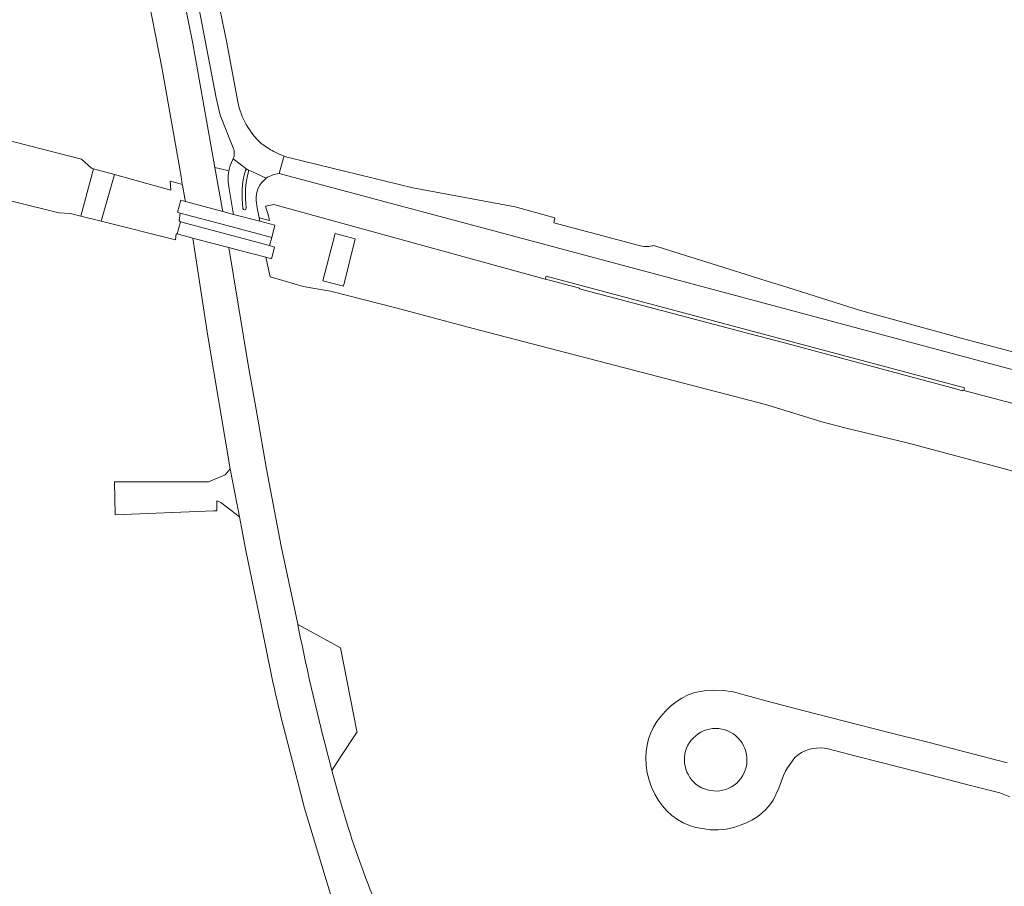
# Model space of a CAD drawing. Header units: metres. Extents: x 166325 to 190320, y 381923 to 404576.
# Tile 966 of 1056: x 181797 to 181979, y 385452 to 385612. Entities that reach past the tile are written whole.
import ezdxf

# ---------------------------------------------------------------- set-up
doc = ezdxf.new("R2010")
doc.units = ezdxf.units.M
for name, color, linetype, lineweight in [('B-WE-VH-VERHARDING_ASFALT-GV', 8, 'Continuous', 18), ('B-WE-VH-VERHARDING_BETONSTRAATSTEEN-GV', 8, 'Continuous', 18), ('B-WE-VH-VERHARDING_GESLOTEN-GV', 8, 'Continuous', 18), ('B-WE-VH-VERHARDING_HALFVERHARDING-GV', 8, 'Continuous', 18)]:
    doc.layers.add(name, color=color, linetype=linetype, lineweight=lineweight)

msp = doc.modelspace()

# ---------------------------------------------------------------- linework, layer by layer
at = {"layer": 'B-WE-VH-VERHARDING_ASFALT-GV', "flags": 128}
for points in [[(181825.606, 385623.644), (181825.123, 385625.757), (181823.428, 385633.164), (181821.745, 385640.52), (181818.33, 385653.407), (181816.1, 385660.832), (181813.945, 385660.314), (181809.823, 385659.325), (181811.238, 385654.502), (181813.271, 385647.57), (181817.008, 385632.665), (181819.968, 385619.193), (181823.11, 385603.1), (181826.615, 385583.238), (181826.855, 385581.765), (181826.884, 385581.605), (181827.323, 385579.162), (181827.426, 385578.591), (181834.338, 385576.754), (181834.229, 385577.367), (181832.89, 385584.897), (181828.811, 385607.833)], [(181825.606, 385623.644), (181825.123, 385625.757), (181823.428, 385633.164), (181821.745, 385640.52), (181818.33, 385653.407), (181816.1, 385660.832), (181813.945, 385660.314), (181809.823, 385659.325), (181811.238, 385654.502), (181813.271, 385647.57), (181817.008, 385632.665), (181819.968, 385619.193), (181823.11, 385603.1), (181826.615, 385583.238), (181826.855, 385581.765), (181826.884, 385581.605), (181827.323, 385579.162), (181827.426, 385578.591), (181834.338, 385576.754), (181834.229, 385577.367), (181832.89, 385584.897), (181828.811, 385607.833)], [(181825.606, 385623.644), (181825.123, 385625.757), (181823.428, 385633.164), (181821.745, 385640.52), (181818.33, 385653.407), (181816.1, 385660.832), (181813.945, 385660.314), (181809.823, 385659.325), (181811.238, 385654.502), (181813.271, 385647.57), (181817.008, 385632.665), (181819.968, 385619.193), (181823.11, 385603.1), (181826.615, 385583.238), (181826.855, 385581.765), (181826.884, 385581.605), (181827.323, 385579.162), (181827.426, 385578.591), (181834.338, 385576.754), (181834.229, 385577.367), (181832.89, 385584.897), (181828.811, 385607.833)], [(181925.036, 385469.585), (181924.468, 385469.655), (181923.909, 385469.781), (181923.366, 385469.962), (181922.843, 385470.195), (181922.346, 385470.479), (181921.88, 385470.81), (181921.448, 385471.186), (181921.056, 385471.603), (181920.707, 385472.056), (181920.404, 385472.542), (181920.15, 385473.055), (181919.949, 385473.591), (181919.801, 385474.144), (181919.709, 385474.709), (181919.673, 385475.28), (181919.694, 385475.852), (181919.771, 385476.419), (181919.903, 385476.976), (181920.09, 385477.517), (181920.33, 385478.036), (181920.62, 385478.53), (181920.956, 385478.993), (181921.338, 385479.42), (181921.759, 385479.807), (181922.216, 385480.151), (181922.706, 385480.448), (181923.222, 385480.695), (181923.76, 385480.89), (181924.315, 385481.031), (181924.881, 385481.116), (181925.452, 385481.146), (181926.031, 385481.115), (181926.605, 385481.027), (181927.166, 385480.882), (181927.71, 385480.682), (181928.232, 385480.429), (181928.725, 385480.124), (181929.186, 385479.772), (181929.61, 385479.376), (181929.991, 385478.939), (181930.327, 385478.467), (181930.614, 385477.963), (181930.85, 385477.433), (181931.031, 385476.882), (181931.157, 385476.316), (181931.225, 385475.74), (181931.236, 385475.16), (181931.188, 385474.582), (181931.083, 385474.012), (181930.922, 385473.455), (181930.705, 385472.917), (181930.436, 385472.403), (181930.118, 385471.919), (181929.752, 385471.469), (181929.343, 385471.057), (181928.895, 385470.689), (181928.413, 385470.367), (181927.901, 385470.095), (181927.364, 385469.875), (181926.808, 385469.71), (181926.239, 385469.602), (181925.661, 385469.551)], [(181925.036, 385469.585), (181924.468, 385469.655), (181923.909, 385469.781), (181923.366, 385469.962), (181922.843, 385470.195), (181922.346, 385470.479), (181921.88, 385470.81), (181921.448, 385471.186), (181921.056, 385471.603), (181920.707, 385472.056), (181920.404, 385472.542), (181920.15, 385473.055), (181919.949, 385473.591), (181919.801, 385474.144), (181919.709, 385474.709), (181919.673, 385475.28), (181919.694, 385475.852), (181919.771, 385476.419), (181919.903, 385476.976), (181920.09, 385477.517), (181920.33, 385478.036), (181920.62, 385478.53), (181920.956, 385478.993), (181921.338, 385479.42), (181921.759, 385479.807), (181922.216, 385480.151), (181922.706, 385480.448), (181923.222, 385480.695), (181923.76, 385480.89), (181924.315, 385481.031), (181924.881, 385481.116), (181925.452, 385481.146), (181926.031, 385481.115), (181926.605, 385481.027), (181927.166, 385480.882), (181927.71, 385480.682), (181928.232, 385480.429), (181928.725, 385480.124), (181929.186, 385479.772), (181929.61, 385479.376), (181929.991, 385478.939), (181930.327, 385478.467), (181930.614, 385477.963), (181930.85, 385477.433), (181931.031, 385476.882), (181931.157, 385476.316), (181931.225, 385475.74), (181931.236, 385475.16), (181931.188, 385474.582), (181931.083, 385474.012), (181930.922, 385473.455), (181930.705, 385472.917), (181930.436, 385472.403), (181930.118, 385471.919), (181929.752, 385471.469), (181929.343, 385471.057), (181928.895, 385470.689), (181928.413, 385470.367), (181927.901, 385470.095), (181927.364, 385469.875), (181926.808, 385469.71), (181926.239, 385469.602), (181925.661, 385469.551)], [(181925.036, 385469.585), (181924.468, 385469.655), (181923.909, 385469.781), (181923.366, 385469.962), (181922.843, 385470.195), (181922.346, 385470.479), (181921.88, 385470.81), (181921.448, 385471.186), (181921.056, 385471.603), (181920.707, 385472.056), (181920.404, 385472.542), (181920.15, 385473.055), (181919.949, 385473.591), (181919.801, 385474.144), (181919.709, 385474.709), (181919.673, 385475.28), (181919.694, 385475.852), (181919.771, 385476.419), (181919.903, 385476.976), (181920.09, 385477.517), (181920.33, 385478.036), (181920.62, 385478.53), (181920.956, 385478.993), (181921.338, 385479.42), (181921.759, 385479.807), (181922.216, 385480.151), (181922.706, 385480.448), (181923.222, 385480.695), (181923.76, 385480.89), (181924.315, 385481.031), (181924.881, 385481.116), (181925.452, 385481.146), (181926.031, 385481.115), (181926.605, 385481.027), (181927.166, 385480.882), (181927.71, 385480.682), (181928.232, 385480.429), (181928.725, 385480.124), (181929.186, 385479.772), (181929.61, 385479.376), (181929.991, 385478.939), (181930.327, 385478.467), (181930.614, 385477.963), (181930.85, 385477.433), (181931.031, 385476.882), (181931.157, 385476.316), (181931.225, 385475.74), (181931.236, 385475.16), (181931.188, 385474.582), (181931.083, 385474.012), (181930.922, 385473.455), (181930.705, 385472.917), (181930.436, 385472.403), (181930.118, 385471.919), (181929.752, 385471.469), (181929.343, 385471.057), (181928.895, 385470.689), (181928.413, 385470.367), (181927.901, 385470.095), (181927.364, 385469.875), (181926.808, 385469.71), (181926.239, 385469.602), (181925.661, 385469.551)]]:
    msp.add_lwpolyline(points, close=True, dxfattribs=at)
for points in [[(181848.671, 385498.117), (181848.427, 385499.328), (181848.217, 385500.383), (181848.186, 385500.54), (181848.151, 385500.72), (181845.116, 385514.875), (181842.434, 385529.102), (181840.653, 385539.486), (181839.02, 385548.408), (181835.443, 385570.092), (181831.849, 385571.036), (181828.796, 385571.838), (181829.26, 385568.966), (181831.562, 385553.723), (181835.73, 385529.192), (181837.4, 385520.285), (181838.623, 385514.074), (181841.483, 385500.089)], [(181848.671, 385498.117), (181848.427, 385499.328), (181848.217, 385500.383), (181848.186, 385500.54), (181848.151, 385500.72), (181845.116, 385514.875), (181842.434, 385529.102), (181840.653, 385539.486), (181839.02, 385548.408), (181835.443, 385570.092), (181831.849, 385571.036), (181828.796, 385571.838), (181829.26, 385568.966), (181831.562, 385553.723), (181835.73, 385529.192), (181837.4, 385520.285), (181838.623, 385514.074), (181841.483, 385500.089)], [(181848.671, 385498.117), (181848.427, 385499.328), (181848.217, 385500.383), (181848.186, 385500.54), (181848.151, 385500.72), (181845.116, 385514.875), (181842.434, 385529.102), (181840.653, 385539.486), (181839.02, 385548.408), (181835.443, 385570.092), (181831.849, 385571.036), (181828.796, 385571.838), (181829.26, 385568.966), (181831.562, 385553.723), (181835.73, 385529.192), (181837.4, 385520.285), (181838.623, 385514.074), (181841.483, 385500.089)], [(181841.483, 385500.089), (181843.421, 385490.611)], [(181841.483, 385500.089), (181843.421, 385490.611)], [(181841.483, 385500.089), (181843.421, 385490.611)], [(181979.352, 385474.795), (181972.957, 385476.467), (181965.17, 385478.474), (181957.481, 385480.413), (181949.254, 385482.523), (181941.565, 385484.485), (181934.991, 385486.184), (181928.668, 385487.907), (181926.907, 385488.175), (181925.128, 385488.248), (181923.352, 385488.126), (181921.599, 385487.81), (181920.386, 385487.341), (181919.225, 385486.754), (181918.128, 385486.056), (181917.105, 385485.252), (181916.167, 385484.352), (181915.322, 385483.363), (181914.6, 385482.418), (181913.978, 385481.404), (181913.463, 385480.332), (181913.06, 385479.214), (181912.772, 385478.06), (181912.604, 385476.882), (181912.557, 385475.694), (181912.612, 385474.306), (181912.805, 385472.932), (181913.135, 385471.583), (181913.597, 385470.274), (181914.189, 385469.017), (181914.902, 385467.826), (181915.627, 385466.815), (181916.458, 385465.888), (181917.383, 385465.057), (181918.394, 385464.331), (181919.477, 385463.718), (181920.62, 385463.226), (181921.809, 385462.861), (181923.031, 385462.627), (181924.47, 385462.429), (181925.923, 385462.401), (181927.368, 385462.543), (181928.788, 385462.853), (181930.161, 385463.326), (181931.186, 385463.696), (181932.167, 385464.171), (181933.093, 385464.745), (181933.953, 385465.413), (181934.74, 385466.167), (181935.444, 385466.999), (181936.057, 385467.9), (181937.159, 385470.115), (181937.991, 385472.444), (181938.368, 385473.238), (181938.727, 385473.844), (181939.64, 385475.136), (181940.115, 385475.764), (181940.712, 385476.299), (181941.325, 385476.687), (181941.976, 385477.006), (181942.657, 385477.254), (181943.361, 385477.428), (181944.079, 385477.525), (181944.804, 385477.544), (181945.526, 385477.486), (181946.238, 385477.35), (181951.659, 385475.974), (181959.412, 385473.99), (181967.169, 385472.023), (181972.563, 385470.592), (181977.977, 385469.235), (181979.869, 385468.515)], [(181979.352, 385474.795), (181972.957, 385476.467), (181965.17, 385478.474), (181957.481, 385480.413), (181949.254, 385482.523), (181941.565, 385484.485), (181934.991, 385486.184), (181928.668, 385487.907), (181926.907, 385488.175), (181925.128, 385488.248), (181923.352, 385488.126), (181921.599, 385487.81), (181920.386, 385487.341), (181919.225, 385486.754), (181918.128, 385486.056), (181917.105, 385485.252), (181916.167, 385484.352), (181915.322, 385483.363), (181914.6, 385482.418), (181913.978, 385481.404), (181913.463, 385480.332), (181913.06, 385479.214), (181912.772, 385478.06), (181912.604, 385476.882), (181912.557, 385475.694), (181912.612, 385474.306), (181912.805, 385472.932), (181913.135, 385471.583), (181913.597, 385470.274), (181914.189, 385469.017), (181914.902, 385467.826), (181915.627, 385466.815), (181916.458, 385465.888), (181917.383, 385465.057), (181918.394, 385464.331), (181919.477, 385463.718), (181920.62, 385463.226), (181921.809, 385462.861), (181923.031, 385462.627), (181924.47, 385462.429), (181925.923, 385462.401), (181927.368, 385462.543), (181928.788, 385462.853), (181930.161, 385463.326), (181931.186, 385463.696), (181932.167, 385464.171), (181933.093, 385464.745), (181933.953, 385465.413), (181934.74, 385466.167), (181935.444, 385466.999), (181936.057, 385467.9), (181937.159, 385470.115), (181937.991, 385472.444), (181938.368, 385473.238), (181938.727, 385473.844), (181939.64, 385475.136), (181940.115, 385475.764), (181940.712, 385476.299), (181941.325, 385476.687), (181941.976, 385477.006), (181942.657, 385477.254), (181943.361, 385477.428), (181944.079, 385477.525), (181944.804, 385477.544), (181945.526, 385477.486), (181946.238, 385477.35), (181951.659, 385475.974), (181959.412, 385473.99), (181967.169, 385472.023), (181972.563, 385470.592), (181977.977, 385469.235), (181979.869, 385468.515)], [(181979.352, 385474.795), (181972.957, 385476.467), (181965.17, 385478.474), (181957.481, 385480.413), (181949.254, 385482.523), (181941.565, 385484.485), (181934.991, 385486.184), (181928.668, 385487.907), (181926.907, 385488.175), (181925.128, 385488.248), (181923.352, 385488.126), (181921.599, 385487.81), (181920.386, 385487.341), (181919.225, 385486.754), (181918.128, 385486.056), (181917.105, 385485.252), (181916.167, 385484.352), (181915.322, 385483.363), (181914.6, 385482.418), (181913.978, 385481.404), (181913.463, 385480.332), (181913.06, 385479.214), (181912.772, 385478.06), (181912.604, 385476.882), (181912.557, 385475.694), (181912.612, 385474.306), (181912.805, 385472.932), (181913.135, 385471.583), (181913.597, 385470.274), (181914.189, 385469.017), (181914.902, 385467.826), (181915.627, 385466.815), (181916.458, 385465.888), (181917.383, 385465.057), (181918.394, 385464.331), (181919.477, 385463.718), (181920.62, 385463.226), (181921.809, 385462.861), (181923.031, 385462.627), (181924.47, 385462.429), (181925.923, 385462.401), (181927.368, 385462.543), (181928.788, 385462.853), (181930.161, 385463.326), (181931.186, 385463.696), (181932.167, 385464.171), (181933.093, 385464.745), (181933.953, 385465.413), (181934.74, 385466.167), (181935.444, 385466.999), (181936.057, 385467.9), (181937.159, 385470.115), (181937.991, 385472.444), (181938.368, 385473.238), (181938.727, 385473.844), (181939.64, 385475.136), (181940.115, 385475.764), (181940.712, 385476.299), (181941.325, 385476.687), (181941.976, 385477.006), (181942.657, 385477.254), (181943.361, 385477.428), (181944.079, 385477.525), (181944.804, 385477.544), (181945.526, 385477.486), (181946.238, 385477.35), (181951.659, 385475.974), (181959.412, 385473.99), (181967.169, 385472.023), (181972.563, 385470.592), (181977.977, 385469.235), (181979.869, 385468.515)], [(181845.077, 385483.363), (181848.062, 385471.703), (181849.417, 385466.41), (181863.082, 385421.331), (181863.75, 385418.178)], [(181845.077, 385483.363), (181848.062, 385471.703), (181849.417, 385466.41), (181863.082, 385421.331), (181863.75, 385418.178)], [(181845.077, 385483.363), (181848.062, 385471.703), (181849.417, 385466.41), (181863.082, 385421.331), (181863.75, 385418.178)], [(181857.531, 385462.814), (181855.991, 385468.011), (181854.521, 385473.404)], [(181857.531, 385462.814), (181855.991, 385468.011), (181854.521, 385473.404)], [(181857.531, 385462.814), (181855.991, 385468.011), (181854.521, 385473.404)]]:
    msp.add_lwpolyline(points, dxfattribs=at)
at = {"layer": 'B-WE-VH-VERHARDING_ASFALT-GV'}
for points in [[(181854.521, 385473.404, -0.0157873), (181848.671, 385498.117)], [(181854.521, 385473.404, -0.0157873), (181848.671, 385498.117)], [(181854.521, 385473.404, -0.0157873), (181848.671, 385498.117)], [(181843.421, 385490.611, 0.0049601), (181845.077, 385483.363)], [(181843.421, 385490.611, 0.0049601), (181845.077, 385483.363)], [(181843.421, 385490.611, 0.0049601), (181845.077, 385483.363)], [(181863.709, 385446.189, -0.0239222), (181857.531, 385462.814)], [(181863.709, 385446.189, -0.0239222), (181857.531, 385462.814)], [(181863.709, 385446.189, -0.0239222), (181857.531, 385462.814)]]:
    msp.add_lwpolyline(points, format="xyb", dxfattribs=at)
at = {"layer": 'B-WE-VH-VERHARDING_BETONSTRAATSTEEN-GV', "flags": 128}
for points in [[(181837.119, 385597.016), (181835.069, 385607.924), (181832.063, 385622.666), (181829.45, 385634.395), (181826.496, 385646.439), (181825.05, 385652.948), (181824.863, 385655.145), (181825.033, 385657.057), (181825.313, 385658.797)], [(181837.119, 385597.016), (181835.069, 385607.924), (181832.063, 385622.666), (181829.45, 385634.395), (181826.496, 385646.439), (181825.05, 385652.948), (181824.863, 385655.145), (181825.033, 385657.057), (181825.313, 385658.797)], [(181837.119, 385597.016), (181835.069, 385607.924), (181832.063, 385622.666), (181829.45, 385634.395), (181826.496, 385646.439), (181825.05, 385652.948), (181824.863, 385655.145), (181825.033, 385657.057), (181825.313, 385658.797)], [(181821.323, 385652.249), (181822.953, 385644.98), (181825.101, 385636.336), (181826.134, 385631.89), (181827.002, 385628.155), (181827.438, 385626.278), (181830.238, 385612.889), (181833.086, 385597.77), (181833.863, 385594.57), (181836.267, 385588.518)], [(181821.323, 385652.249), (181822.953, 385644.98), (181825.101, 385636.336), (181826.134, 385631.89), (181827.002, 385628.155), (181827.438, 385626.278), (181830.238, 385612.889), (181833.086, 385597.77), (181833.863, 385594.57), (181836.267, 385588.518)], [(181821.323, 385652.249), (181822.953, 385644.98), (181825.101, 385636.336), (181826.134, 385631.89), (181827.002, 385628.155), (181827.438, 385626.278), (181830.238, 385612.889), (181833.086, 385597.77), (181833.863, 385594.57), (181836.267, 385588.518)], [(181841.609, 385589.214), (181841.428, 385589.354)], [(181841.609, 385589.214), (181841.428, 385589.354)], [(181841.609, 385589.214), (181841.428, 385589.354)], [(181844.731, 385583.763), (181845.589, 385586.699), (181845.678, 385587.005)], [(181844.731, 385583.763), (181845.589, 385586.699), (181845.678, 385587.005)], [(181836.211, 385586.362), (181835.699, 385585.246)], [(181836.211, 385586.362), (181835.699, 385585.246)], [(181836.211, 385586.362), (181835.699, 385585.246)], [(181836.272, 385586.506), (181838.83, 385584.542)], [(181836.272, 385586.506), (181838.83, 385584.542)], [(181838.83, 385584.542), (181836.272, 385586.506)], [(181836.272, 385586.506), (181838.83, 385584.542)], [(181838.83, 385584.542), (181836.272, 385586.506)], [(181835.439, 385584.246), (181833.89, 385584.642), (181832.89, 385584.897), (181834.229, 385577.367), (181834.338, 385576.754), (181836.324, 385576.226), (181836.217, 385576.85), (181835.519, 385580.936)], [(181835.439, 385584.246), (181833.89, 385584.642), (181832.89, 385584.897), (181834.229, 385577.367), (181834.338, 385576.754), (181836.324, 385576.226), (181836.217, 385576.85), (181835.519, 385580.936)], [(181835.439, 385584.246), (181833.89, 385584.642), (181832.89, 385584.897), (181834.229, 385577.367), (181834.338, 385576.754), (181836.324, 385576.226), (181836.217, 385576.85), (181835.519, 385580.936)], [(181839.021, 385584.453), (181842.361, 385582.892)], [(181839.021, 385584.453), (181842.361, 385582.892)], [(181842.361, 385582.892), (181839.021, 385584.453)], [(181839.021, 385584.453), (181842.361, 385582.892)], [(181842.361, 385582.892), (181839.021, 385584.453)], [(181835.519, 385580.936), (181836.217, 385576.85), (181836.324, 385576.226), (181841.178, 385574.937), (181841.061, 385575.591), (181840.697, 385577.431), (181840.524, 385578.786)], [(181835.519, 385580.936), (181836.217, 385576.85), (181836.324, 385576.226), (181841.178, 385574.937), (181841.061, 385575.591), (181840.697, 385577.431), (181840.524, 385578.786)], [(181835.519, 385580.936), (181836.217, 385576.85), (181836.324, 385576.226), (181841.178, 385574.937), (181841.061, 385575.591), (181840.697, 385577.431), (181840.524, 385578.786)], [(181859.173, 385480.548), (181859.148, 385480.637), (181856.148, 385495.773), (181856.086, 385496.07), (181851.142, 385498.78), (181848.217, 385500.383), (181848.427, 385499.328)], [(181859.173, 385480.548), (181859.148, 385480.637), (181856.148, 385495.773), (181856.086, 385496.07), (181851.142, 385498.78), (181848.217, 385500.383), (181848.427, 385499.328)], [(181859.173, 385480.548), (181859.148, 385480.637), (181856.148, 385495.773), (181856.086, 385496.07), (181851.142, 385498.78), (181848.217, 385500.383), (181848.427, 385499.328)], [(181848.427, 385499.328), (181848.671, 385498.117)], [(181848.427, 385499.328), (181848.671, 385498.117)], [(181848.427, 385499.328), (181848.671, 385498.117)], [(181854.521, 385473.404), (181856.063, 385475.772), (181859.173, 385480.548)], [(181854.521, 385473.404), (181856.063, 385475.772), (181859.173, 385480.548)], [(181854.521, 385473.404), (181856.063, 385475.772), (181859.173, 385480.548)]]:
    msp.add_lwpolyline(points, dxfattribs=at)
at = {"layer": 'B-WE-VH-VERHARDING_BETONSTRAATSTEEN-GV'}
for points in [[(181841.428, 385589.354, -0.1567796), (181837.119, 385597.016)], [(181841.428, 385589.354, -0.1567796), (181837.119, 385597.016)], [(181841.428, 385589.354, -0.1567796), (181837.119, 385597.016)], [(181844.126, 385587.66, -0.0483396), (181841.609, 385589.214)], [(181844.126, 385587.66, -0.0483396), (181841.609, 385589.214)], [(181844.126, 385587.66, -0.0483396), (181841.609, 385589.214)], [(181836.267, 385588.518, -0.1902876), (181836.272, 385586.506)], [(181836.267, 385588.518, -0.1902876), (181836.272, 385586.506)], [(181836.267, 385588.518, -0.1902876), (181836.272, 385586.506)], [(181845.678, 385587.005, -0.0276721), (181844.126, 385587.66)], [(181845.678, 385587.005, -0.0276721), (181844.126, 385587.66)], [(181845.678, 385587.005, -0.0276721), (181844.126, 385587.66)], [(181835.699, 385585.246, 0.0319221), (181835.439, 385584.246)], [(181835.699, 385585.246, 0.0319221), (181835.439, 385584.246)], [(181835.699, 385585.246, 0.0319221), (181835.439, 385584.246)], [(181836.272, 385586.506, -0.0176646), (181836.211, 385586.362)], [(181836.272, 385586.506, -0.0176646), (181836.211, 385586.362)], [(181836.272, 385586.506, -0.0176646), (181836.211, 385586.362)], [(181835.519, 385580.936, -0.1069446), (181835.439, 385584.246)], [(181835.519, 385580.936, -0.1069446), (181835.439, 385584.246)], [(181835.439, 385584.246, 0.1069446), (181835.519, 385580.936)], [(181835.519, 385580.936, -0.1069446), (181835.439, 385584.246)], [(181835.439, 385584.246, 0.1069446), (181835.519, 385580.936)], [(181838.515, 385584.328, 0.1041826), (181838.065, 385577.321)], [(181838.515, 385584.328, 0.1041826), (181838.065, 385577.321)], [(181838.065, 385577.321, -0.1041826), (181838.515, 385584.328)], [(181838.515, 385584.328, 0.1041826), (181838.065, 385577.321)], [(181838.065, 385577.321, -0.1041826), (181838.515, 385584.328)], [(181839.095, 385584.152, 0.0999232), (181838.662, 385577.417)], [(181838.662, 385577.417, -0.0999232), (181839.095, 385584.152)], [(181839.095, 385584.152, 0.0999232), (181838.662, 385577.417)], [(181838.662, 385577.417, -0.0999232), (181839.095, 385584.152)], [(181839.095, 385584.152, 0.0999232), (181838.662, 385577.417)], [(181838.515, 385584.328, -0.3569013), (181838.83, 385584.542)], [(181838.83, 385584.542, 0.3569013), (181838.515, 385584.328)], [(181838.515, 385584.328, -0.3569013), (181838.83, 385584.542)], [(181838.83, 385584.542, 0.3569013), (181838.515, 385584.328)], [(181838.515, 385584.328, -0.3569013), (181838.83, 385584.542)], [(181839.021, 385584.453, 0.1785345), (181838.83, 385584.542)], [(181839.021, 385584.453, 0.1785345), (181838.83, 385584.542)], [(181838.83, 385584.542, -0.1785345), (181839.021, 385584.453)], [(181839.021, 385584.453, 0.1785345), (181838.83, 385584.542)], [(181838.83, 385584.542, -0.1785345), (181839.021, 385584.453)], [(181839.095, 385584.152, 0.2730744), (181839.021, 385584.453)], [(181839.095, 385584.152, 0.2730744), (181839.021, 385584.453)], [(181839.021, 385584.453, -0.2730744), (181839.095, 385584.152)], [(181839.095, 385584.152, 0.2730744), (181839.021, 385584.453)], [(181839.021, 385584.453, -0.2730744), (181839.095, 385584.152)], [(181842.361, 385582.892, -0.141471), (181844.731, 385583.763)], [(181842.361, 385582.892, -0.141471), (181844.731, 385583.763)], [(181842.361, 385582.892, -0.141471), (181844.731, 385583.763)], [(181840.524, 385578.786, -0.2644329), (181842.361, 385582.892)], [(181840.524, 385578.786, -0.2644329), (181842.361, 385582.892)], [(181840.524, 385578.786, -0.2644329), (181842.361, 385582.892)], [(181838.662, 385577.417, -0.9344828), (181838.065, 385577.321)], [(181838.065, 385577.321, 0.9344828), (181838.662, 385577.417)], [(181838.662, 385577.417, -0.9344828), (181838.065, 385577.321)], [(181838.065, 385577.321, 0.9344828), (181838.662, 385577.417)], [(181838.662, 385577.417, -0.9344828), (181838.065, 385577.321)], [(181848.671, 385498.117, 0.0157873), (181854.521, 385473.404)], [(181848.671, 385498.117, 0.0157873), (181854.521, 385473.404)]]:
    msp.add_lwpolyline(points, format="xyb", dxfattribs=at)
at = {"layer": 'B-WE-VH-VERHARDING_BETONSTRAATSTEEN-GV', "flags": 128}
msp.add_lwpolyline([(181837.4, 385520.285), (181835.73, 385529.192), (181834.78, 385528.054), (181831.689, 385526.728), (181814.345, 385526.749), (181814.453, 385520.637), (181832.675, 385521.387), (181833.224, 385521.409), (181833.212, 385523.266), (181833.423, 385523.208), (181833.96, 385522.909), (181835.799, 385521.506)], close=True, dxfattribs=at)
msp.add_lwpolyline([(181837.4, 385520.285), (181835.73, 385529.192), (181834.78, 385528.054), (181831.689, 385526.728), (181814.345, 385526.749), (181814.453, 385520.637), (181832.675, 385521.387), (181833.224, 385521.409), (181833.212, 385523.266), (181833.423, 385523.208), (181833.96, 385522.909), (181835.799, 385521.506)], close=True, dxfattribs=at)
msp.add_lwpolyline([(181837.4, 385520.285), (181835.73, 385529.192), (181834.78, 385528.054), (181831.689, 385526.728), (181814.345, 385526.749), (181814.453, 385520.637), (181832.675, 385521.387), (181833.224, 385521.409), (181833.212, 385523.266), (181833.423, 385523.208), (181833.96, 385522.909), (181835.799, 385521.506)], close=True, dxfattribs=at)
at = {"layer": 'B-WE-VH-VERHARDING_GESLOTEN-GV', "flags": 128}
for points in [[(181808.117, 385575.902), (181811.862, 385574.945), (181814.326, 385583.603), (181810.419, 385584.664)], [(181808.117, 385575.902), (181811.862, 385574.945), (181814.326, 385583.603), (181810.419, 385584.664)], [(181808.117, 385575.902), (181811.862, 385574.945), (181814.326, 385583.603), (181810.419, 385584.664)], [(181836.324, 385576.226), (181834.338, 385576.754), (181827.426, 385578.591), (181826.564, 385578.82), (181825.949, 385576.605), (181826.467, 385576.434), (181834.871, 385574.207), (181843.391, 385571.961), (181843.953, 385574.199), (181841.178, 385574.937)], [(181836.324, 385576.226), (181834.338, 385576.754), (181827.426, 385578.591), (181826.564, 385578.82), (181825.949, 385576.605), (181826.467, 385576.434), (181834.871, 385574.207), (181843.391, 385571.961), (181843.953, 385574.199), (181841.178, 385574.937)], [(181836.324, 385576.226), (181834.338, 385576.754), (181827.426, 385578.591), (181826.564, 385578.82), (181825.949, 385576.605), (181826.467, 385576.434), (181834.871, 385574.207), (181843.391, 385571.961), (181843.953, 385574.199), (181841.178, 385574.937)], [(181826.467, 385576.434), (181826.279, 385575.064), (181826.491, 385574.835), (181842.981, 385570.438), (181843.391, 385571.961), (181834.871, 385574.207)], [(181826.467, 385576.434), (181826.279, 385575.064), (181826.491, 385574.835), (181842.981, 385570.438), (181843.391, 385571.961), (181834.871, 385574.207)], [(181826.467, 385576.434), (181826.279, 385575.064), (181826.491, 385574.835), (181842.981, 385570.438), (181843.391, 385571.961), (181834.871, 385574.207)], [(181826.491, 385574.835), (181825.887, 385572.602), (181828.796, 385571.838), (181831.849, 385571.036), (181835.443, 385570.092), (181837.461, 385569.562), (181842.268, 385568.299), (181843.327, 385568.021), (181843.886, 385570.179), (181842.981, 385570.438)], [(181826.491, 385574.835), (181825.887, 385572.602), (181828.796, 385571.838), (181831.849, 385571.036), (181835.443, 385570.092), (181837.461, 385569.562), (181842.268, 385568.299), (181843.327, 385568.021), (181843.886, 385570.179), (181842.981, 385570.438)], [(181826.491, 385574.835), (181825.887, 385572.602), (181828.796, 385571.838), (181831.849, 385571.036), (181835.443, 385570.092), (181837.461, 385569.562), (181842.268, 385568.299), (181843.327, 385568.021), (181843.886, 385570.179), (181842.981, 385570.438)], [(181852.833, 385563.933), (181856.635, 385562.966), (181858.835, 385571.707), (181855.134, 385572.691)], [(181852.833, 385563.933), (181856.635, 385562.966), (181858.835, 385571.707), (181855.134, 385572.691)], [(181852.833, 385563.933), (181856.635, 385562.966), (181858.835, 385571.707), (181855.134, 385572.691)], [(181971.488, 385544.133), (181894.116, 385564.814), (181893.956, 385564.267), (181894.96, 385563.992), (181900.296, 385562.57), (181900.263, 385562.427), (181931.789, 385554.1), (181938.195, 385552.453), (181953.527, 385548.341), (181969.865, 385543.937), (181971.109, 385543.615), (181971.148, 385543.723), (181971.354, 385543.669)], [(181971.488, 385544.133), (181894.116, 385564.814), (181893.956, 385564.267), (181894.96, 385563.992), (181900.296, 385562.57), (181900.263, 385562.427), (181931.789, 385554.1), (181938.195, 385552.453), (181953.527, 385548.341), (181969.865, 385543.937), (181971.109, 385543.615), (181971.148, 385543.723), (181971.354, 385543.669)], [(181971.488, 385544.133), (181894.116, 385564.814), (181893.956, 385564.267), (181894.96, 385563.992), (181900.296, 385562.57), (181900.263, 385562.427), (181931.789, 385554.1), (181938.195, 385552.453), (181953.527, 385548.341), (181969.865, 385543.937), (181971.109, 385543.615), (181971.148, 385543.723), (181971.354, 385543.669)]]:
    msp.add_lwpolyline(points, close=True, dxfattribs=at)
at = {"layer": 'B-WE-VH-VERHARDING_HALFVERHARDING-GV', "flags": 128}
for points in [[(181648.327, 385617.759), (181671.48, 385611.386), (181674.586, 385610.116), (181676.776, 385609.442), (181679.907, 385609.073), (181741.198, 385592.747), (181763.226, 385586.594), (181804.007, 385576.477), (181806.212, 385576.397), (181808.117, 385575.902), (181810.419, 385584.664), (181810.053, 385584.763), (181808.248, 385586.455), (181791.093, 385590.804), (181770.314, 385596.29), (181750.658, 385601.812), (181747.419, 385603.671), (181742.659, 385604.426), (181700.965, 385615.059)], [(181648.327, 385617.759), (181671.48, 385611.386), (181674.586, 385610.116), (181676.776, 385609.442), (181679.907, 385609.073), (181741.198, 385592.747), (181763.226, 385586.594), (181804.007, 385576.477), (181806.212, 385576.397), (181808.117, 385575.902), (181810.419, 385584.664), (181810.053, 385584.763), (181808.248, 385586.455), (181791.093, 385590.804), (181770.314, 385596.29), (181750.658, 385601.812), (181747.419, 385603.671), (181742.659, 385604.426), (181700.965, 385615.059)], [(181648.327, 385617.759), (181671.48, 385611.386), (181674.586, 385610.116), (181676.776, 385609.442), (181679.907, 385609.073), (181741.198, 385592.747), (181763.226, 385586.594), (181804.007, 385576.477), (181806.212, 385576.397), (181808.117, 385575.902), (181810.419, 385584.664), (181810.053, 385584.763), (181808.248, 385586.455), (181791.093, 385590.804), (181770.314, 385596.29), (181750.658, 385601.812), (181747.419, 385603.671), (181742.659, 385604.426), (181700.965, 385615.059)], [(181845.678, 385587.005), (181845.589, 385586.699), (181844.731, 385583.763)], [(181845.678, 385587.005), (181845.589, 385586.699), (181844.731, 385583.763)], [(181845.678, 385587.005), (181845.589, 385586.699), (181844.731, 385583.763)], [(181911.289, 385570.47), (181895.518, 385574.665), (181895.752, 385575.6), (181888.374, 385577.621), (181869.484, 385581.121), (181846.729, 385586.671)], [(181911.289, 385570.47), (181895.518, 385574.665), (181895.752, 385575.6), (181888.374, 385577.621), (181869.484, 385581.121), (181846.729, 385586.671)], [(181911.289, 385570.47), (181895.518, 385574.665), (181895.752, 385575.6), (181888.374, 385577.621), (181869.484, 385581.121), (181846.729, 385586.671)], [(181844.731, 385583.763), (181895.977, 385570.072), (181972.847, 385549.534), (181999.86, 385542.317), (182017.598, 385537.635), (182332.24, 385454.59)], [(181844.731, 385583.763), (181895.977, 385570.072), (181972.847, 385549.534), (181999.86, 385542.317), (182017.598, 385537.635), (182332.24, 385454.59)], [(181844.731, 385583.763), (181895.977, 385570.072), (181972.847, 385549.534), (181999.86, 385542.317), (182017.598, 385537.635), (182332.24, 385454.59)], [(182061.213, 385519.902), (181971.354, 385543.669), (181971.148, 385543.723), (181971.109, 385543.615), (181969.865, 385543.937), (181953.527, 385548.341), (181938.195, 385552.453), (181931.789, 385554.1), (181900.263, 385562.427), (181900.296, 385562.57), (181894.96, 385563.992), (181893.956, 385564.267), (181843.748, 385578.019), (181842.254, 385577.731), (181842.794, 385575.97), (181842.968, 385575.095), (181841.061, 385575.591), (181841.178, 385574.937), (181843.953, 385574.199), (181843.391, 385571.961), (181842.981, 385570.438), (181843.886, 385570.179), (181843.327, 385568.021), (181842.268, 385568.299), (181843.073, 385564.66), (181843.086, 385564.656), (181845.851, 385563.844), (181849.213, 385562.857), (181854.242, 385562.003), (181866.337, 385558.934), (181880.6, 385555.106), (181934.937, 385540.989), (181945.067, 385537.876), (181949.34, 385536.733), (181961.084, 385533.897), (181977.905, 385529.415), (182000.063, 385523.336)], [(182061.213, 385519.902), (181971.354, 385543.669), (181971.148, 385543.723), (181971.109, 385543.615), (181969.865, 385543.937), (181953.527, 385548.341), (181938.195, 385552.453), (181931.789, 385554.1), (181900.263, 385562.427), (181900.296, 385562.57), (181894.96, 385563.992), (181893.956, 385564.267), (181843.748, 385578.019), (181842.254, 385577.731), (181842.794, 385575.97), (181842.968, 385575.095), (181841.061, 385575.591), (181841.178, 385574.937), (181843.953, 385574.199), (181843.391, 385571.961), (181842.981, 385570.438), (181843.886, 385570.179), (181843.327, 385568.021), (181842.268, 385568.299), (181843.073, 385564.66), (181843.086, 385564.656), (181845.851, 385563.844), (181849.213, 385562.857), (181854.242, 385562.003), (181866.337, 385558.934), (181880.6, 385555.106), (181934.937, 385540.989), (181945.067, 385537.876), (181949.34, 385536.733), (181961.084, 385533.897), (181977.905, 385529.415), (182000.063, 385523.336)], [(182061.213, 385519.902), (181971.354, 385543.669), (181971.148, 385543.723), (181971.109, 385543.615), (181969.865, 385543.937), (181953.527, 385548.341), (181938.195, 385552.453), (181931.789, 385554.1), (181900.263, 385562.427), (181900.296, 385562.57), (181894.96, 385563.992), (181893.956, 385564.267), (181843.748, 385578.019), (181842.254, 385577.731), (181842.794, 385575.97), (181842.968, 385575.095), (181841.061, 385575.591), (181841.178, 385574.937), (181843.953, 385574.199), (181843.391, 385571.961), (181842.981, 385570.438), (181843.886, 385570.179), (181843.327, 385568.021), (181842.268, 385568.299), (181843.073, 385564.66), (181843.086, 385564.656), (181845.851, 385563.844), (181849.213, 385562.857), (181854.242, 385562.003), (181866.337, 385558.934), (181880.6, 385555.106), (181934.937, 385540.989), (181945.067, 385537.876), (181949.34, 385536.733), (181961.084, 385533.897), (181977.905, 385529.415), (182000.063, 385523.336)], [(182332.24, 385454.59), (182333.184, 385457.666), (182290.436, 385468.974), (182173.18, 385499.992), (182015.792, 385541.43), (181999.928, 385545.607), (181971.513, 385553.172), (181952.212, 385558.46), (181937.643, 385563.039), (181935.172, 385563.814), (181933.238, 385564.421), (181925.788, 385566.759), (181921.866, 385567.989), (181914.556, 385570.283), (181913.987, 385570.462)], [(182332.24, 385454.59), (182333.184, 385457.666), (182290.436, 385468.974), (182173.18, 385499.992), (182015.792, 385541.43), (181999.928, 385545.607), (181971.513, 385553.172), (181952.212, 385558.46), (181937.643, 385563.039), (181935.172, 385563.814), (181933.238, 385564.421), (181925.788, 385566.759), (181921.866, 385567.989), (181914.556, 385570.283), (181913.987, 385570.462)], [(182332.24, 385454.59), (182333.184, 385457.666), (182290.436, 385468.974), (182173.18, 385499.992), (182015.792, 385541.43), (181999.928, 385545.607), (181971.513, 385553.172), (181952.212, 385558.46), (181937.643, 385563.039), (181935.172, 385563.814), (181933.238, 385564.421), (181925.788, 385566.759), (181921.866, 385567.989), (181914.556, 385570.283), (181913.987, 385570.462)]]:
    msp.add_lwpolyline(points, dxfattribs=at)
at = {"layer": 'B-WE-VH-VERHARDING_HALFVERHARDING-GV'}
for points in [[(181846.729, 385586.671, -0.0186572), (181845.678, 385587.005)], [(181846.729, 385586.671, -0.0186572), (181845.678, 385587.005)], [(181846.729, 385586.671, -0.0186572), (181845.678, 385587.005)], [(181913.723, 385570.389, -0.1375566), (181911.289, 385570.47)], [(181913.723, 385570.389, -0.1375566), (181911.289, 385570.47)], [(181913.723, 385570.389, -0.1375566), (181911.289, 385570.47)], [(181913.987, 385570.462, -0.0175946), (181913.723, 385570.389)], [(181913.987, 385570.462, -0.0175946), (181913.723, 385570.389)], [(181913.987, 385570.462, -0.0175946), (181913.723, 385570.389)]]:
    msp.add_lwpolyline(points, format="xyb", dxfattribs=at)
at = {"layer": 'B-WE-VH-VERHARDING_HALFVERHARDING-GV', "flags": 128}
for points in [[(181811.862, 385574.945), (181825.609, 385571.493), (181825.743, 385572.64), (181825.887, 385572.602), (181826.491, 385574.835), (181826.279, 385575.064), (181826.467, 385576.434), (181825.949, 385576.605), (181826.564, 385578.82), (181827.426, 385578.591), (181827.323, 385579.162), (181826.884, 385581.605), (181826.855, 385581.765), (181826.443, 385581.87), (181824.614, 385582.336), (181824.707, 385580.723), (181814.326, 385583.603)], [(181811.862, 385574.945), (181825.609, 385571.493), (181825.743, 385572.64), (181825.887, 385572.602), (181826.491, 385574.835), (181826.279, 385575.064), (181826.467, 385576.434), (181825.949, 385576.605), (181826.564, 385578.82), (181827.426, 385578.591), (181827.323, 385579.162), (181826.884, 385581.605), (181826.855, 385581.765), (181826.443, 385581.87), (181824.614, 385582.336), (181824.707, 385580.723), (181814.326, 385583.603)], [(181811.862, 385574.945), (181825.609, 385571.493), (181825.743, 385572.64), (181825.887, 385572.602), (181826.491, 385574.835), (181826.279, 385575.064), (181826.467, 385576.434), (181825.949, 385576.605), (181826.564, 385578.82), (181827.426, 385578.591), (181827.323, 385579.162), (181826.884, 385581.605), (181826.855, 385581.765), (181826.443, 385581.87), (181824.614, 385582.336), (181824.707, 385580.723), (181814.326, 385583.603)], [(181855.134, 385572.691), (181858.835, 385571.707), (181856.635, 385562.966), (181852.833, 385563.933)], [(181855.134, 385572.691), (181858.835, 385571.707), (181856.635, 385562.966), (181852.833, 385563.933)], [(181855.134, 385572.691), (181858.835, 385571.707), (181856.635, 385562.966), (181852.833, 385563.933)]]:
    msp.add_lwpolyline(points, close=True, dxfattribs=at)

doc.saveas('drawing.dxf')
